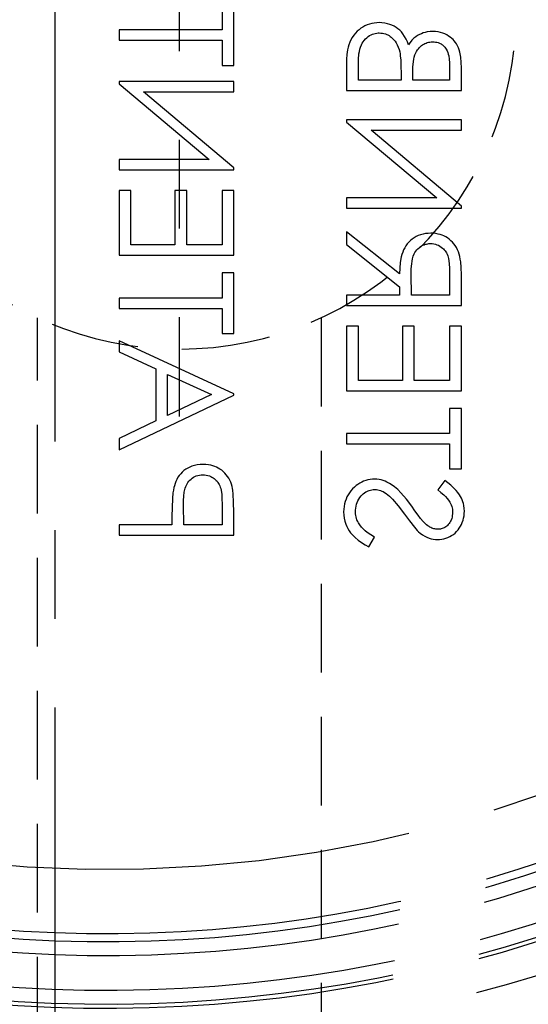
# Model space of a CAD drawing. Extents: x 2651 to 11825, y -3833 to 1075.
# Tile 426 of 656: x 4678 to 4692, y -3105 to -3078. Entities that reach past the tile are written whole.
import ezdxf

# ---------------------------------------------------------------- set-up
doc = ezdxf.new("R2010")
doc.units = 0
doc.header["$LTSCALE"] = 10
for name, pattern in [('CENTER', [2, 1.25, -0.25, 0.25, -0.25]), ('HIDDEN', [0.375, 0.25, -0.125]), ('PHANTOM', [2.5, 1.25, -0.25, 0.25, -0.25, 0.25, -0.25])]:
    doc.linetypes.add(name, pattern=pattern)
doc.layers.get('0').update_dxf_attribs({"linetype": 'CONTINUOUS'})
doc.layers.get('Defpoints').update_dxf_attribs({"linetype": 'CONTINUOUS'})
for name, color, linetype in [('COOL', 150, 'HIDDEN'), ('DIM', 3, 'CONTINUOUS'), ('LAYER_108', 7, 'CONTINUOUS'), ('PIN', 3, 'CONTINUOUS')]:
    doc.layers.add(name, color=color, linetype=linetype)
doc.styles.get("Standard").update_dxf_attribs({"font": 'romans.shx'})
doc.dimstyles.new('1-1', dxfattribs={"dimtxt": 2.5, "dimasz": 2.5, "dimexe": 1, "dimexo": 0.5, "dimtad": 0, "dimrnd": 1.38778e-17, "dimzin": 9, "dimdsep": 46, "dimtxsty": 'Standard', "dimblk": 'CLOSED', "dimcen": 0, "dimclrd": 3, "dimclre": 3, "dimclrt": 3, "dimazin": 2, "dimtfac": 0.75, "dimtofl": 0, "dimtmove": 0, "dimatfit": 3, "dimfxl": 0, "dimtolj": 1, "dimarcsym": 0})

# ---------------------------------------------------------------- blocks, each defined once
blk = doc.blocks.new('*D705')
at = {"layer": 'Defpoints', "color": 0}
for p in [(4683.684, -3046.655), (4682.434, -3067.858), (4678.934, -3109.358)]:
    blk.add_point(p, dxfattribs=at)
at = {"layer": 'PIN', "color": 3, "lineweight": -2}
for p, q in [((4683.684, -3051.655), (4683.684, -3046.655)), ((4682.434, -3056.655), (4683.684, -3051.655)), ((4682.434, -3067.358), (4682.434, -3056.655))]:
    blk.add_line(p, q, dxfattribs=at)
at = {"layer": 'PIN', "color": 3, "insert": (4683.684, -3043.411), "char_height": 2.5, "attachment_point": 5, "rotation": 90}
blk.add_mtext('\\A1;3.5', dxfattribs=at)
blk = doc.blocks.new('_Closed')
at = {"color": 0, "linetype": 'ByBlock', "lineweight": -2}
for p, q in [((-1, 0.167), (0, 0)), ((-1, 0.167), (-1, -0.167)), ((0, 0), (-1, -0.167)), ((0, 0), (-1, 0))]:
    blk.add_line(p, q, dxfattribs=at)
blk = doc.blocks.new('*D706')
at = {"layer": 'Defpoints', "color": 0}
for p in [(4680.684, -3046.655), (4681.434, -3053.548), (4678.934, -3109.358)]:
    blk.add_point(p, dxfattribs=at)
at = {"layer": 'DIM', "color": 3, "lineweight": -2}
for p, q in [((4680.684, -3051.655), (4680.684, -3046.655)), ((4681.434, -3048.548), (4680.684, -3051.655)), ((4681.434, -3053.048), (4681.434, -3048.548))]:
    blk.add_line(p, q, dxfattribs=at)
at = {"layer": 'DIM', "color": 3, "insert": (4680.684, -3043.411), "char_height": 2.5, "attachment_point": 5, "rotation": 90}
blk.add_mtext('\\A1;2.5', dxfattribs=at)
blk = doc.blocks.new('*D707')
at = {"layer": 'Defpoints', "color": 0}
for p in [(4670.434, -3046.655), (4670.434, -3054.548), (4678.934, -3109.358)]:
    blk.add_point(p, dxfattribs=at)
at = {"layer": 'DIM', "color": 3, "lineweight": -2}
blk.add_line((4670.434, -3054.048), (4670.434, -3046.655), dxfattribs=at)
at = {"layer": 'DIM', "color": 3, "insert": (4670.434, -3043.411), "char_height": 2.5, "attachment_point": 5, "rotation": 90}
blk.add_mtext('\\A1;8.5', dxfattribs=at)
blk = doc.blocks.new('*D708')
at = {"layer": 'Defpoints', "color": 0}
for p in [(4694.434, -3046.655), (4694.434, -3051.548), (4678.934, -3109.358)]:
    blk.add_point(p, dxfattribs=at)
at = {"layer": 'DIM', "color": 3, "lineweight": -2}
blk.add_line((4694.434, -3051.048), (4694.434, -3046.655), dxfattribs=at)
at = {"layer": 'DIM', "color": 3, "insert": (4694.434, -3042.399), "char_height": 2.5, "attachment_point": 5, "rotation": 90}
blk.add_mtext('\\A1;15.5', dxfattribs=at)
blk = doc.blocks.new('*D709')
at = {"layer": 'Defpoints', "color": 0}
for p in [(4699.434, -3046.655), (4699.434, -3062.548), (4678.934, -3109.358)]:
    blk.add_point(p, dxfattribs=at)
at = {"layer": 'DIM', "color": 3, "lineweight": -2}
blk.add_line((4699.434, -3062.048), (4699.434, -3046.655), dxfattribs=at)
at = {"layer": 'DIM', "color": 3, "insert": (4699.434, -3042.221), "char_height": 2.5, "attachment_point": 5, "rotation": 90}
blk.add_mtext('\\A1;20.5', dxfattribs=at)
blk = doc.blocks.new('*D710')
at = {"layer": 'Defpoints', "color": 0}
for p in [(4648.73, -3058.358), (4666.624, -3058.358), (4678.934, -3109.358)]:
    blk.add_point(p, dxfattribs=at)
at = {"layer": 'DIM', "color": 3, "lineweight": -2}
blk.add_line((4666.124, -3058.358), (4648.73, -3058.358), dxfattribs=at)
at = {"layer": 'DIM', "color": 3, "insert": (4646.438, -3058.358), "char_height": 2.5, "attachment_point": 5}
blk.add_mtext('\\A1;51', dxfattribs=at)
blk = doc.blocks.new('*D711')
at = {"layer": 'Defpoints', "color": 0}
for p in [(4648.73, -3054.608), (4677.624, -3057.358), (4678.934, -3109.358)]:
    blk.add_point(p, dxfattribs=at)
at = {"layer": 'DIM', "color": 3, "lineweight": -2}
for p, q in [((4653.73, -3054.608), (4648.73, -3054.608)), ((4658.73, -3057.358), (4653.73, -3054.608)), ((4677.124, -3057.358), (4658.73, -3057.358))]:
    blk.add_line(p, q, dxfattribs=at)
at = {"layer": 'DIM', "color": 3, "insert": (4646.081, -3054.608), "char_height": 2.5, "attachment_point": 5}
blk.add_mtext('\\A1;52', dxfattribs=at)
blk = doc.blocks.new('*D712')
at = {"layer": 'Defpoints', "color": 0}
for p in [(4648.73, -3077.358), (4671.034, -3077.358), (4678.934, -3109.358)]:
    blk.add_point(p, dxfattribs=at)
at = {"layer": 'DIM', "color": 3, "lineweight": -2}
blk.add_line((4670.534, -3077.358), (4648.73, -3077.358), dxfattribs=at)
at = {"layer": 'DIM', "color": 3, "insert": (4646.081, -3077.358), "char_height": 2.5, "attachment_point": 5}
blk.add_mtext('\\A1;32', dxfattribs=at)
blk = doc.blocks.new('*D713')
at = {"layer": 'Defpoints', "color": 0}
for p in [(4648.73, -3095.358), (4666.624, -3095.358), (4678.934, -3109.358)]:
    blk.add_point(p, dxfattribs=at)
at = {"layer": 'DIM', "color": 3, "lineweight": -2}
blk.add_line((4666.124, -3095.358), (4648.73, -3095.358), dxfattribs=at)
at = {"layer": 'DIM', "color": 3, "insert": (4646.2, -3095.358), "char_height": 2.5, "attachment_point": 5}
blk.add_mtext('\\A1;14', dxfattribs=at)
blk = doc.blocks.new('*D730')
at = {"layer": 'Defpoints', "color": 0}
for p in [(4700.244, -3093.358), (4711.69, -3093.358), (4678.934, -3109.358)]:
    blk.add_point(p, dxfattribs=at)
at = {"layer": 'DIM', "color": 3, "lineweight": -2}
blk.add_line((4700.744, -3093.358), (4711.69, -3093.358), dxfattribs=at)
at = {"layer": 'DIM', "color": 3, "insert": (4714.16, -3093.358), "char_height": 2.5, "attachment_point": 5}
blk.add_mtext('\\A1;16', dxfattribs=at)
blk = doc.blocks.new('*D731')
at = {"layer": 'Defpoints', "color": 0}
for p in [(4703.244, -3066.358), (4711.69, -3066.358), (4678.934, -3109.358)]:
    blk.add_point(p, dxfattribs=at)
at = {"layer": 'DIM', "color": 3, "lineweight": -2}
blk.add_line((4703.744, -3066.358), (4711.69, -3066.358), dxfattribs=at)
at = {"layer": 'DIM', "color": 3, "insert": (4714.339, -3066.358), "char_height": 2.5, "attachment_point": 5}
blk.add_mtext('\\A1;43', dxfattribs=at)
blk = doc.blocks.new('*D732')
at = {"layer": 'Defpoints', "color": 0}
for p in [(4697.609, -3055.358), (4711.69, -3055.358), (4678.934, -3109.358)]:
    blk.add_point(p, dxfattribs=at)
at = {"layer": 'DIM', "color": 3, "lineweight": -2}
blk.add_line((4698.109, -3055.358), (4711.69, -3055.358), dxfattribs=at)
at = {"layer": 'DIM', "color": 3, "insert": (4714.398, -3055.358), "char_height": 2.5, "attachment_point": 5}
blk.add_mtext('\\A1;54', dxfattribs=at)
blk = doc.blocks.new('*D733')
at = {"layer": 'Defpoints', "color": 0}
for p in [(4696.434, -3085.618), (4696.434, -3089.548), (4678.934, -3109.358)]:
    blk.add_point(p, dxfattribs=at)
at = {"layer": 'DIM', "color": 3, "lineweight": -2}
blk.add_line((4696.434, -3089.048), (4696.434, -3085.618), dxfattribs=at)
at = {"layer": 'DIM', "color": 3, "insert": (4696.434, -3081.362), "char_height": 2.5, "attachment_point": 5, "rotation": 90}
blk.add_mtext('\\A1;17.5', dxfattribs=at)
blk = doc.blocks.new('*D734')
at = {"layer": 'Defpoints', "color": 0}
for p in [(4700.184, -3085.618), (4699.434, -3105.548), (4678.934, -3109.358)]:
    blk.add_point(p, dxfattribs=at)
at = {"layer": 'DIM', "color": 3, "lineweight": -2}
for p, q in [((4700.184, -3090.618), (4700.184, -3085.618)), ((4699.434, -3095.618), (4700.184, -3090.618)), ((4699.434, -3105.048), (4699.434, -3095.618))]:
    blk.add_line(p, q, dxfattribs=at)
at = {"layer": 'DIM', "color": 3, "insert": (4700.184, -3081.184), "char_height": 2.5, "attachment_point": 5, "rotation": 90}
blk.add_mtext('\\A1;20.5', dxfattribs=at)
blk = doc.blocks.new('*D735')
at = {"layer": 'Defpoints', "color": 0}
for p in [(4670.434, -3085.618), (4678.934, -3109.358), (4670.434, -3119.548)]:
    blk.add_point(p, dxfattribs=at)
at = {"layer": 'DIM', "color": 3, "lineweight": -2}
blk.add_line((4670.434, -3119.048), (4670.434, -3085.618), dxfattribs=at)
at = {"layer": 'DIM', "color": 3, "insert": (4670.434, -3082.374), "char_height": 2.5, "attachment_point": 5, "rotation": 90}
blk.add_mtext('\\A1;8.5', dxfattribs=at)
blk = doc.blocks.new('*D3356')
at = {"layer": 'Defpoints', "color": 0}
for p in [(4701.184, -3048.358), (4711.69, -3048.358), (4678.934, -3109.358)]:
    blk.add_point(p, dxfattribs=at)
at = {"layer": 'DIM', "color": 3, "lineweight": -2}
blk.add_line((4701.684, -3048.358), (4711.69, -3048.358), dxfattribs=at)
at = {"layer": 'DIM', "color": 3, "insert": (4713.922, -3048.358), "char_height": 2.5, "attachment_point": 5}
blk.add_mtext('\\A1;61', dxfattribs=at)
blk = doc.blocks.new('*D3540')
at = {"layer": 'Defpoints', "color": 0}
for p in [(4659.735, -3090.596), (4659.735, -3104.358), (4678.934, -3109.358)]:
    blk.add_point(p, dxfattribs=at)
at = {"layer": 'DIM', "color": 3, "lineweight": -2}
blk.add_line((4659.735, -3103.858), (4659.735, -3090.596), dxfattribs=at)
at = {"layer": 'DIM', "color": 3, "insert": (4659.735, -3086.34), "char_height": 2.5, "attachment_point": 5, "rotation": 90}
blk.add_mtext('\\A1;19.2', dxfattribs=at)
blk = doc.blocks.new('*D3541')
at = {"layer": 'Defpoints', "color": 0}
for p in [(4648.73, -3104.358), (4659.735, -3104.358), (4678.934, -3109.358)]:
    blk.add_point(p, dxfattribs=at)
at = {"layer": 'DIM', "color": 3, "lineweight": -2}
blk.add_line((4659.235, -3104.358), (4648.73, -3104.358), dxfattribs=at)
at = {"layer": 'DIM', "color": 3, "insert": (4647.271, -3104.358), "char_height": 2.5, "attachment_point": 5}
blk.add_mtext('\\A1;5', dxfattribs=at)

msp = doc.modelspace()

# ---------------------------------------------------------------- linework, layer by layer
at = {"layer": 'COOL', "color": 1, "linetype": 'CENTER'}
for p, q in [((4678.934, -3169.464), (4678.934, -3049.252)), ((4682.434, -3065.958), (4682.434, -3088.758))]:
    msp.add_line(p, q, dxfattribs=at)
at = {"layer": 'COOL'}
for points in [[(4678.434, -3132.741), (4678.434, -3085.975)], [(4686.434, -3085.975), (4686.434, -3132.741)]]:
    msp.add_lwpolyline(points, dxfattribs=at)
at = {"layer": 'COOL', "color": 4, "linetype": 'HIDDEN', "extrusion": (0, 0, -1)}
msp.add_circle((-4682.434, -3077.358), 9.5, dxfattribs=at)
at = {"layer": 'LAYER_108', "color": 0, "linetype": 'Continuous'}
for p, q in [((4683.643, -3077.156), (4683.643, -3077.861)), ((4683.975, -3078.858), (4683.975, -3077.156)), ((4683.643, -3077.861), (4680.737, -3077.861)), ((4680.737, -3077.861), (4680.737, -3078.152)), ((4680.737, -3078.152), (4683.643, -3078.152)), ((4683.643, -3078.152), (4683.643, -3078.858)), ((4687.154, -3078.688), (4687.154, -3079.564)), ((4683.643, -3078.858), (4683.975, -3078.858)), ((4687.486, -3079.273), (4687.486, -3078.859)), ((4688.69, -3079.08), (4688.69, -3079.273)), ((4689.022, -3079.273), (4689.022, -3079.078)), ((4690.06, -3078.879), (4690.06, -3079.273)), ((4690.393, -3079.564), (4690.393, -3078.932)), ((4683.975, -3079.315), (4680.737, -3079.315)), ((4680.737, -3079.315), (4680.737, -3079.381)), ((4683.975, -3079.605), (4683.975, -3079.315)), ((4688.69, -3079.273), (4687.486, -3079.273)), ((4690.06, -3079.273), (4689.022, -3079.273)), ((4680.737, -3079.381), (4683.28, -3081.515)), ((4683.975, -3081.745), (4681.426, -3079.605)), ((4681.426, -3079.605), (4683.975, -3079.605)), ((4687.154, -3079.564), (4690.393, -3079.564)), ((4690.393, -3080.394), (4687.154, -3080.394)), ((4687.154, -3080.394), (4687.154, -3080.46)), ((4687.154, -3080.46), (4689.697, -3082.595)), ((4690.393, -3080.685), (4690.393, -3080.394)), ((4690.393, -3082.824), (4687.844, -3080.685)), ((4687.844, -3080.685), (4690.393, -3080.685)), ((4683.28, -3081.515), (4680.737, -3081.515)), ((4680.737, -3081.515), (4680.737, -3081.806)), ((4680.737, -3081.806), (4683.975, -3081.806)), ((4683.975, -3081.806), (4683.975, -3081.745)), ((4681.069, -3082.387), (4680.737, -3082.387)), ((4680.737, -3082.387), (4680.737, -3084.214)), ((4681.069, -3083.923), (4681.069, -3082.387)), ((4682.646, -3082.387), (4682.314, -3082.387)), ((4682.314, -3082.387), (4682.314, -3083.923)), ((4682.646, -3083.923), (4682.646, -3082.387)), ((4683.975, -3082.387), (4683.643, -3082.387)), ((4683.643, -3082.387), (4683.643, -3083.923)), ((4683.975, -3084.214), (4683.975, -3082.387)), ((4689.697, -3082.595), (4687.154, -3082.595)), ((4687.154, -3082.595), (4687.154, -3082.885)), ((4687.154, -3082.885), (4690.393, -3082.885)), ((4690.393, -3082.885), (4690.393, -3082.824)), ((4688.649, -3084.739), (4687.154, -3083.55)), ((4687.154, -3083.55), (4687.154, -3083.909)), ((4682.314, -3083.923), (4681.069, -3083.923)), ((4683.643, -3083.923), (4682.646, -3083.923)), ((4687.154, -3083.909), (4688.649, -3085.099)), ((4680.737, -3084.214), (4683.975, -3084.214)), ((4683.975, -3084.712), (4683.643, -3084.712)), ((4683.643, -3084.712), (4683.643, -3085.418)), ((4683.975, -3086.414), (4683.975, -3084.712)), ((4688.981, -3085.335), (4688.976, -3084.742)), ((4690.06, -3084.728), (4690.06, -3085.335)), ((4688.649, -3085.099), (4688.649, -3085.335)), ((4690.393, -3085.626), (4690.393, -3084.977)), ((4683.643, -3085.418), (4680.737, -3085.418)), ((4680.737, -3085.418), (4680.737, -3085.709)), ((4688.649, -3085.335), (4687.154, -3085.335)), ((4687.154, -3085.335), (4687.154, -3085.626)), ((4690.06, -3085.335), (4688.981, -3085.335)), ((4680.737, -3085.709), (4683.643, -3085.709)), ((4683.643, -3085.709), (4683.643, -3086.414)), ((4687.154, -3085.626), (4690.393, -3085.626)), ((4687.486, -3086.207), (4687.154, -3086.207)), ((4687.154, -3086.207), (4687.154, -3088.034)), ((4687.486, -3087.743), (4687.486, -3086.207)), ((4689.064, -3086.207), (4688.732, -3086.207)), ((4688.732, -3086.207), (4688.732, -3087.743)), ((4689.064, -3087.743), (4689.064, -3086.207)), ((4690.393, -3086.207), (4690.06, -3086.207)), ((4690.06, -3086.207), (4690.06, -3087.743)), ((4690.393, -3088.034), (4690.393, -3086.207)), ((4683.643, -3086.414), (4683.975, -3086.414)), ((4683.975, -3088.117), (4680.737, -3086.622)), ((4680.737, -3086.622), (4680.737, -3086.938)), ((4680.737, -3086.938), (4681.775, -3087.417)), ((4681.775, -3087.417), (4681.775, -3088.885)), ((4682.107, -3087.57), (4683.344, -3088.141)), ((4682.107, -3088.727), (4682.107, -3087.57)), ((4688.732, -3087.743), (4687.486, -3087.743)), ((4690.06, -3087.743), (4689.064, -3087.743)), ((4680.737, -3089.694), (4683.975, -3088.158)), ((4683.344, -3088.141), (4682.107, -3088.727)), ((4683.975, -3088.158), (4683.975, -3088.117)), ((4687.154, -3088.034), (4690.393, -3088.034)), ((4690.393, -3088.532), (4690.06, -3088.532)), ((4690.06, -3088.532), (4690.06, -3089.238)), ((4690.393, -3090.234), (4690.393, -3088.532)), ((4681.775, -3088.885), (4680.737, -3089.377)), ((4690.06, -3089.238), (4687.154, -3089.238)), ((4687.154, -3089.238), (4687.154, -3089.528)), ((4680.737, -3089.377), (4680.737, -3089.694)), ((4687.154, -3089.528), (4690.06, -3089.528)), ((4690.06, -3089.528), (4690.06, -3090.234)), ((4690.06, -3090.234), (4690.393, -3090.234)), ((4689.927, -3090.566), (4689.728, -3090.829)), ((4682.563, -3091.812), (4682.556, -3091.245)), ((4683.643, -3091.22), (4683.643, -3091.812)), ((4682.231, -3091.58), (4682.231, -3091.812)), ((4683.975, -3092.103), (4683.975, -3091.467)), ((4682.231, -3091.812), (4680.737, -3091.812)), ((4680.737, -3091.812), (4680.737, -3092.103)), ((4683.643, -3091.812), (4682.563, -3091.812)), ((4680.737, -3092.103), (4683.975, -3092.103)), ((4687.779, -3092.435), (4687.943, -3092.161))]:
    msp.add_line(p, q, dxfattribs=at)
for points in [[(4688.073, -3077.654, 0), (4688.004, -3077.658, 0), (4687.935, -3077.665, 0), (4687.866, -3077.677, 0), (4687.798, -3077.695, 0), (4687.733, -3077.718, 0), (4687.673, -3077.745, 0), (4687.615, -3077.778, 0), (4687.559, -3077.814, 0), (4687.506, -3077.855, 0), (4687.457, -3077.899, 0), (4687.404, -3077.953, 0), (4687.356, -3078.011, 0), (4687.313, -3078.073, 0), (4687.275, -3078.138, 0), (4687.243, -3078.206, 0), (4687.217, -3078.277, 0), (4687.195, -3078.349, 0), (4687.178, -3078.423, 0), (4687.16, -3078.555, 0), (4687.154, -3078.688, 0)], [(4688.901, -3078.277, 0), (4688.869, -3078.196, 0), (4688.832, -3078.116, 0), (4688.79, -3078.04, 0), (4688.741, -3077.967, 0), (4688.699, -3077.917, 0), (4688.653, -3077.87, 0), (4688.602, -3077.827, 0), (4688.548, -3077.789, 0), (4688.492, -3077.756, 0), (4688.432, -3077.727, 0), (4688.371, -3077.703, 0), (4688.308, -3077.684, 0), (4688.231, -3077.667, 0), (4688.152, -3077.658, 0), (4688.073, -3077.654, 0)], [(4687.486, -3078.859, 0), (4687.491, -3078.695, 0), (4687.504, -3078.531, 0), (4687.514, -3078.467, 0), (4687.528, -3078.403, 0), (4687.546, -3078.341, 0), (4687.571, -3078.281, 0), (4687.594, -3078.236, 0), (4687.621, -3078.193, 0), (4687.652, -3078.153, 0), (4687.686, -3078.115, 0), (4687.723, -3078.08, 0), (4687.762, -3078.049, 0), (4687.805, -3078.021, 0), (4687.849, -3077.996, 0), (4687.886, -3077.98, 0), (4687.924, -3077.967, 0), (4687.963, -3077.957, 0), (4688.003, -3077.95, 0), (4688.043, -3077.946, 0), (4688.073, -3077.945, 0)], [(4688.073, -3077.945, 0), (4688.119, -3077.947, 0), (4688.164, -3077.952, 0), (4688.208, -3077.961, 0), (4688.252, -3077.973, 0), (4688.286, -3077.986, 0), (4688.319, -3078.002, 0), (4688.351, -3078.02, 0), (4688.381, -3078.04, 0), (4688.411, -3078.062, 0), (4688.45, -3078.097, 0), (4688.487, -3078.135, 0), (4688.52, -3078.176, 0), (4688.549, -3078.22, 0), (4688.583, -3078.28, 0), (4688.61, -3078.343, 0), (4688.633, -3078.408, 0), (4688.652, -3078.475, 0)], [(4689.59, -3077.903, 0), (4689.508, -3077.907, 0), (4689.427, -3077.917, 0), (4689.372, -3077.929, 0), (4689.317, -3077.945, 0), (4689.264, -3077.965, 0), (4689.209, -3077.99, 0), (4689.156, -3078.019, 0), (4689.104, -3078.054, 0), (4689.055, -3078.092, 0), (4689.026, -3078.119, 0), (4688.998, -3078.148, 0), (4688.972, -3078.178, 0), (4688.935, -3078.227, 0), (4688.901, -3078.277, 0)], [(4690.393, -3078.932, 0), (4690.388, -3078.782, 0), (4690.375, -3078.632, 0), (4690.347, -3078.484, 0), (4690.33, -3078.424, 0), (4690.308, -3078.365, 0), (4690.281, -3078.307, 0), (4690.25, -3078.252, 0), (4690.222, -3078.211, 0), (4690.19, -3078.171, 0), (4690.156, -3078.133, 0), (4690.119, -3078.098, 0), (4690.08, -3078.066, 0), (4690.031, -3078.032, 0), (4689.98, -3078.001, 0), (4689.926, -3077.974, 0), (4689.871, -3077.951, 0), (4689.803, -3077.931, 0), (4689.733, -3077.916, 0), (4689.662, -3077.907, 0), (4689.59, -3077.903, 0)], [(4689.022, -3079.078, 0), (4689.026, -3078.913, 0), (4689.041, -3078.749, 0), (4689.051, -3078.687, 0), (4689.064, -3078.626, 0), (4689.082, -3078.565, 0), (4689.106, -3078.507, 0), (4689.128, -3078.465, 0), (4689.153, -3078.425, 0), (4689.181, -3078.388, 0), (4689.212, -3078.353, 0), (4689.239, -3078.327, 0), (4689.268, -3078.303, 0), (4689.299, -3078.28, 0), (4689.331, -3078.26, 0), (4689.364, -3078.243, 0), (4689.397, -3078.229, 0), (4689.431, -3078.217, 0), (4689.465, -3078.207, 0), (4689.501, -3078.2, 0), (4689.536, -3078.196, 0), (4689.584, -3078.194, 0)], [(4689.584, -3078.194, 0), (4689.622, -3078.196, 0), (4689.66, -3078.2, 0), (4689.697, -3078.206, 0), (4689.734, -3078.216, 0), (4689.77, -3078.229, 0), (4689.794, -3078.24, 0), (4689.817, -3078.253, 0), (4689.84, -3078.267, 0), (4689.861, -3078.284, 0), (4689.881, -3078.301, 0), (4689.905, -3078.324, 0), (4689.927, -3078.35, 0), (4689.947, -3078.376, 0), (4689.965, -3078.404, 0), (4689.988, -3078.449, 0), (4690.007, -3078.495, 0), (4690.022, -3078.543, 0), (4690.034, -3078.592, 0), (4690.049, -3078.687, 0), (4690.057, -3078.783, 0), (4690.06, -3078.879, 0)], [(4688.652, -3078.475, 0), (4688.662, -3078.532, 0), (4688.67, -3078.591, 0), (4688.68, -3078.708, 0), (4688.688, -3078.894, 0), (4688.69, -3079.08, 0)], [(4689.527, -3083.591, 0), (4689.454, -3083.595, 0), (4689.382, -3083.603, 0), (4689.311, -3083.616, 0), (4689.241, -3083.634, 0), (4689.173, -3083.659, 0), (4689.115, -3083.687, 0), (4689.058, -3083.72, 0), (4689.004, -3083.757, 0), (4688.954, -3083.798, 0), (4688.908, -3083.844, 0), (4688.866, -3083.894, 0), (4688.828, -3083.947, 0), (4688.794, -3084.003, 0), (4688.763, -3084.063, 0), (4688.737, -3084.125, 0), (4688.716, -3084.189, 0), (4688.698, -3084.254, 0), (4688.669, -3084.414, 0), (4688.654, -3084.576, 0), (4688.649, -3084.739, 0)], [(4690.348, -3084.244, 0), (4690.331, -3084.18, 0), (4690.309, -3084.116, 0), (4690.283, -3084.055, 0), (4690.252, -3083.996, 0), (4690.217, -3083.94, 0), (4690.18, -3083.891, 0), (4690.139, -3083.844, 0), (4690.096, -3083.801, 0), (4690.049, -3083.761, 0), (4689.999, -3083.725, 0), (4689.951, -3083.695, 0), (4689.901, -3083.669, 0), (4689.849, -3083.647, 0), (4689.796, -3083.629, 0), (4689.741, -3083.614, 0), (4689.67, -3083.601, 0), (4689.599, -3083.594, 0), (4689.527, -3083.591, 0)], [(4688.976, -3084.742, 0), (4688.979, -3084.598, 0), (4688.99, -3084.455, 0), (4689, -3084.383, 0), (4689.014, -3084.311, 0), (4689.034, -3084.241, 0), (4689.062, -3084.174, 0), (4689.083, -3084.135, 0), (4689.107, -3084.097, 0), (4689.134, -3084.062, 0), (4689.164, -3084.03, 0), (4689.197, -3084, 0), (4689.232, -3083.973, 0), (4689.27, -3083.949, 0), (4689.309, -3083.929, 0), (4689.341, -3083.915, 0), (4689.375, -3083.904, 0), (4689.409, -3083.895, 0), (4689.443, -3083.888, 0), (4689.478, -3083.884, 0), (4689.527, -3083.882, 0)], [(4689.527, -3083.882, 0), (4689.572, -3083.885, 0), (4689.617, -3083.891, 0), (4689.661, -3083.9, 0), (4689.704, -3083.914, 0), (4689.745, -3083.932, 0), (4689.785, -3083.954, 0), (4689.822, -3083.98, 0), (4689.858, -3084.008, 0), (4689.884, -3084.032, 0), (4689.909, -3084.059, 0), (4689.931, -3084.087, 0), (4689.952, -3084.116, 0), (4689.97, -3084.147, 0), (4689.989, -3084.185, 0), (4690.005, -3084.225, 0), (4690.018, -3084.267, 0), (4690.028, -3084.308, 0), (4690.05, -3084.447, 0), (4690.059, -3084.587, 0), (4690.06, -3084.728, 0)], [(4690.393, -3084.977, 0), (4690.391, -3084.765, 0), (4690.383, -3084.553, 0), (4690.372, -3084.398, 0), (4690.362, -3084.321, 0), (4690.348, -3084.244, 0)], [(4683.106, -3090.11, 0), (4683.026, -3090.113, 0), (4682.945, -3090.122, 0), (4682.866, -3090.137, 0), (4682.789, -3090.16, 0), (4682.73, -3090.183, 0), (4682.673, -3090.212, 0), (4682.618, -3090.245, 0), (4682.567, -3090.283, 0), (4682.52, -3090.325, 0), (4682.476, -3090.371, 0), (4682.436, -3090.421, 0), (4682.4, -3090.473, 0), (4682.368, -3090.53, 0), (4682.34, -3090.588, 0), (4682.317, -3090.649, 0), (4682.297, -3090.71, 0), (4682.284, -3090.756, 0)], [(4683.926, -3090.73, 0), (4683.908, -3090.67, 0), (4683.887, -3090.611, 0), (4683.861, -3090.554, 0), (4683.832, -3090.498, 0), (4683.798, -3090.446, 0), (4683.761, -3090.399, 0), (4683.721, -3090.354, 0), (4683.678, -3090.313, 0), (4683.633, -3090.274, 0), (4683.584, -3090.24, 0), (4683.537, -3090.211, 0), (4683.487, -3090.186, 0), (4683.436, -3090.165, 0), (4683.383, -3090.147, 0), (4683.33, -3090.133, 0), (4683.256, -3090.12, 0), (4683.181, -3090.113, 0), (4683.106, -3090.11, 0)], [(4682.556, -3091.245, 0), (4682.558, -3091.126, 0), (4682.564, -3091.007, 0), (4682.578, -3090.89, 0), (4682.605, -3090.775, 0), (4682.619, -3090.734, 0), (4682.636, -3090.693, 0), (4682.656, -3090.655, 0), (4682.68, -3090.618, 0), (4682.706, -3090.583, 0), (4682.736, -3090.551, 0), (4682.769, -3090.521, 0), (4682.804, -3090.495, 0), (4682.839, -3090.472, 0), (4682.877, -3090.452, 0), (4682.915, -3090.435, 0), (4682.955, -3090.421, 0), (4683.005, -3090.41, 0), (4683.055, -3090.403, 0), (4683.105, -3090.4, 0)], [(4683.105, -3090.4, 0), (4683.152, -3090.404, 0), (4683.199, -3090.41, 0), (4683.245, -3090.42, 0), (4683.29, -3090.434, 0), (4683.325, -3090.449, 0), (4683.359, -3090.467, 0), (4683.391, -3090.487, 0), (4683.422, -3090.51, 0), (4683.451, -3090.534, 0), (4683.478, -3090.559, 0), (4683.502, -3090.586, 0), (4683.524, -3090.615, 0), (4683.544, -3090.645, 0), (4683.562, -3090.676, 0), (4683.579, -3090.714, 0), (4683.594, -3090.752, 0), (4683.605, -3090.792, 0), (4683.614, -3090.832, 0), (4683.633, -3090.96, 0), (4683.641, -3091.09, 0), (4683.643, -3091.22, 0)], [(4683.975, -3091.467, 0), (4683.97, -3091.171, 0), (4683.959, -3090.95, 0), (4683.947, -3090.839, 0), (4683.938, -3090.784, 0), (4683.926, -3090.73, 0)], [(4687.948, -3090.525, 0), (4687.883, -3090.528, 0), (4687.819, -3090.535, 0), (4687.755, -3090.546, 0), (4687.693, -3090.563, 0), (4687.636, -3090.584, 0), (4687.581, -3090.609, 0), (4687.528, -3090.638, 0), (4687.476, -3090.671, 0), (4687.428, -3090.707, 0), (4687.374, -3090.753, 0), (4687.324, -3090.802, 0), (4687.278, -3090.855, 0), (4687.235, -3090.911, 0), (4687.198, -3090.968, 0), (4687.166, -3091.027, 0), (4687.138, -3091.09, 0), (4687.115, -3091.154, 0), (4687.097, -3091.219, 0), (4687.083, -3091.295, 0), (4687.075, -3091.372, 0), (4687.071, -3091.45, 0)], [(4688.993, -3091.288, 0), (4688.845, -3091.093, 0), (4688.686, -3090.907, 0), (4688.6, -3090.82, 0), (4688.508, -3090.74, 0), (4688.441, -3090.69, 0), (4688.369, -3090.645, 0), (4688.294, -3090.606, 0), (4688.241, -3090.583, 0), (4688.186, -3090.563, 0), (4688.13, -3090.547, 0), (4688.07, -3090.536, 0), (4688.009, -3090.529, 0), (4687.948, -3090.525, 0)], [(4690.476, -3091.429, 0), (4690.471, -3091.348, 0), (4690.461, -3091.268, 0), (4690.449, -3091.213, 0), (4690.433, -3091.16, 0), (4690.413, -3091.107, 0), (4690.392, -3091.06, 0), (4690.369, -3091.013, 0), (4690.342, -3090.968, 0), (4690.296, -3090.902, 0), (4690.244, -3090.841, 0), (4690.171, -3090.766, 0), (4690.094, -3090.696, 0), (4689.927, -3090.566, 0)], [(4682.284, -3090.756, 0), (4682.27, -3090.834, 0), (4682.258, -3090.913, 0), (4682.245, -3091.074, 0), (4682.234, -3091.327, 0), (4682.231, -3091.58, 0)], [(4687.403, -3091.45, 0), (4687.406, -3091.395, 0), (4687.412, -3091.34, 0), (4687.422, -3091.286, 0), (4687.436, -3091.232, 0), (4687.454, -3091.18, 0), (4687.475, -3091.132, 0), (4687.5, -3091.085, 0), (4687.529, -3091.04, 0), (4687.561, -3090.999, 0), (4687.592, -3090.966, 0), (4687.624, -3090.936, 0), (4687.66, -3090.909, 0), (4687.697, -3090.885, 0), (4687.728, -3090.869, 0), (4687.761, -3090.854, 0), (4687.794, -3090.841, 0), (4687.828, -3090.831, 0), (4687.863, -3090.823, 0), (4687.907, -3090.818, 0), (4687.952, -3090.815, 0)], [(4687.952, -3090.815, 0), (4687.995, -3090.818, 0), (4688.038, -3090.824, 0), (4688.075, -3090.832, 0), (4688.111, -3090.844, 0), (4688.147, -3090.859, 0), (4688.182, -3090.876, 0), (4688.227, -3090.903, 0), (4688.27, -3090.932, 0)], [(4688.27, -3090.932, 0), (4688.362, -3091.008, 0), (4688.448, -3091.093, 0), (4688.605, -3091.274, 0), (4688.786, -3091.515, 0)], [(4689.728, -3090.829, 0), (4689.815, -3090.898, 0), (4689.898, -3090.97, 0), (4689.946, -3091.017, 0), (4689.992, -3091.066, 0), (4690.033, -3091.118, 0), (4690.07, -3091.174, 0), (4690.089, -3091.212, 0), (4690.106, -3091.251, 0), (4690.119, -3091.291, 0), (4690.13, -3091.332, 0), (4690.137, -3091.373, 0), (4690.141, -3091.417, 0), (4690.143, -3091.462, 0)], [(4689.315, -3091.723, 0), (4689.243, -3091.633, 0), (4689.174, -3091.541, 0), (4689.083, -3091.414, 0), (4688.993, -3091.288, 0)], [(4687.071, -3091.45, 0), (4687.076, -3091.537, 0), (4687.087, -3091.624, 0), (4687.105, -3091.709, 0), (4687.132, -3091.792, 0), (4687.159, -3091.856, 0), (4687.191, -3091.919, 0), (4687.227, -3091.979, 0), (4687.268, -3092.036, 0), (4687.313, -3092.089, 0), (4687.395, -3092.172, 0), (4687.484, -3092.247, 0), (4687.579, -3092.315, 0), (4687.677, -3092.377, 0), (4687.779, -3092.435, 0)], [(4687.943, -3092.161, 0), (4687.838, -3092.096, 0), (4687.736, -3092.025, 0), (4687.679, -3091.978, 0), (4687.625, -3091.928, 0), (4687.574, -3091.874, 0), (4687.529, -3091.817, 0), (4687.488, -3091.755, 0), (4687.467, -3091.716, 0), (4687.448, -3091.676, 0), (4687.432, -3091.634, 0), (4687.42, -3091.591, 0), (4687.411, -3091.547, 0), (4687.406, -3091.499, 0), (4687.403, -3091.45, 0)], [(4688.786, -3091.515, 0), (4688.924, -3091.703, 0), (4689.066, -3091.882, 0), (4689.142, -3091.968, 0), (4689.183, -3092.008, 0), (4689.227, -3092.046, 0)], [(4689.72, -3092.227, 0), (4689.779, -3092.224, 0), (4689.838, -3092.217, 0), (4689.897, -3092.206, 0), (4689.954, -3092.191, 0), (4690.01, -3092.171, 0), (4690.065, -3092.146, 0), (4690.117, -3092.116, 0), (4690.167, -3092.081, 0), (4690.214, -3092.043, 0), (4690.258, -3092.001, 0), (4690.297, -3091.955, 0), (4690.333, -3091.906, 0), (4690.365, -3091.854, 0), (4690.394, -3091.8, 0), (4690.418, -3091.743, 0), (4690.439, -3091.685, 0), (4690.455, -3091.625, 0), (4690.466, -3091.56, 0), (4690.472, -3091.495, 0), (4690.476, -3091.429, 0)], [(4690.143, -3091.462, 0), (4690.141, -3091.506, 0), (4690.136, -3091.55, 0), (4690.129, -3091.594, 0), (4690.118, -3091.637, 0), (4690.104, -3091.678, 0), (4690.087, -3091.712, 0), (4690.068, -3091.746, 0), (4690.046, -3091.777, 0), (4690.022, -3091.806, 0), (4690.001, -3091.828, 0), (4689.978, -3091.849, 0), (4689.954, -3091.868, 0), (4689.928, -3091.885, 0), (4689.902, -3091.899, 0), (4689.877, -3091.91, 0), (4689.852, -3091.919, 0), (4689.825, -3091.926, 0), (4689.799, -3091.931, 0), (4689.772, -3091.934, 0), (4689.733, -3091.936, 0)], [(4689.733, -3091.936, 0), (4689.703, -3091.935, 0), (4689.673, -3091.933, 0), (4689.644, -3091.928, 0), (4689.613, -3091.921, 0), (4689.583, -3091.912, 0), (4689.554, -3091.902, 0), (4689.528, -3091.89, 0), (4689.504, -3091.878, 0), (4689.479, -3091.863, 0), (4689.444, -3091.839, 0), (4689.409, -3091.812, 0), (4689.361, -3091.769, 0), (4689.315, -3091.723, 0)], [(4689.227, -3092.046, 0), (4689.291, -3092.092, 0), (4689.358, -3092.134, 0), (4689.418, -3092.163, 0), (4689.48, -3092.187, 0), (4689.537, -3092.205, 0), (4689.596, -3092.217, 0), (4689.658, -3092.224, 0), (4689.72, -3092.227, 0)]]:
    msp.add_polyline3d(points, dxfattribs=at)
at = {"layer": 'LAYER_108', "color": 253, "linetype": 'PHANTOM'}
for centre, radius, start, end in [((4680.422, -3065.201), 36.322, 263.7991, 305.1242), ((4680.366, -3065.201), 38.365, 263.8121, 306.7396), ((4680.375, -3065.201), 38.136, 263.7999, 306.4583), ((4680.366, -3065.201), 38.753, 263.8121, 306.7396), ((4680.366, -3065.201), 39.735, 263.7932, 306.1972), ((4680.366, -3065.201), 40.124, 263.7932, 306.1972), ((4680.362, -3065.201), 40.242, 263.8182, 305.8538), ((4680.385, -3065.201), 41.149, 263.8181, 305.4203)]:
    msp.add_arc(centre, radius, start, end, dxfattribs=at)

# ---------------------------------------------------------------- dimensions: what is measured, and where the dimension line sits
at = {"layer": 'DIM'}
for feature_location, offset, dtype, picture, middle in [((4699.434, -3062.548), (0, 15.893), 1, '*D709', (4699.434, -3042.221)), ((4694.434, -3051.548), (0, 4.893), 1, '*D708', (4694.434, -3042.399)), ((4670.434, -3054.548), (0, 7.893), 1, '*D707', (4670.434, -3043.411)), ((4681.434, -3053.548), (-0.75, 6.893), 1, '*D706', (4680.684, -3043.411)), ((4701.184, -3048.358), (10.506, 0), 0, '*D3356', (4713.922, -3048.358)), ((4677.624, -3057.358), (-28.894, 2.75), 0, '*D711', (4646.081, -3054.608)), ((4697.609, -3055.358), (14.081, 0), 0, '*D732', (4714.398, -3055.358)), ((4666.624, -3058.358), (-17.894, 0), 0, '*D710', (4646.438, -3058.358)), ((4703.244, -3066.358), (8.446, 0), 0, '*D731', (4714.339, -3066.358)), ((4671.034, -3077.358), (-22.304, 0), 0, '*D712', (4646.081, -3077.358)), ((4699.434, -3105.548), (0.75, 19.93), 1, '*D734', (4700.184, -3081.184)), ((4696.434, -3089.548), (0, 3.93), 1, '*D733', (4696.434, -3081.362)), ((4670.434, -3119.548), (0, 33.93), 1, '*D735', (4670.434, -3082.374)), ((4659.735, -3104.358), (0, 13.762), 1, '*D3540', (4659.735, -3086.34)), ((4700.244, -3093.358), (11.446, 0), 0, '*D730', (4714.16, -3093.358)), ((4666.624, -3095.358), (-17.894, 0), 0, '*D713', (4646.2, -3095.358)), ((4659.735, -3104.358), (-11.005, 0), 0, '*D3541', (4647.271, -3104.358))]:
    dim = msp.add_ordinate_dim(feature_location=feature_location, offset=offset, dtype=dtype, origin=(4678.934, -3109.358), dimstyle='1-1', dxfattribs=at)
    dim.commit()
    dim.dimension.update_dxf_attribs({"geometry": picture, "text_midpoint": middle})
at = {"layer": 'PIN'}
dim = msp.add_ordinate_dim(feature_location=(4682.434, -3067.858), offset=(1.25, 21.203), dtype=1, origin=(4678.934, -3109.358), dimstyle='1-1', dxfattribs=at)
dim.commit()
dim.dimension.update_dxf_attribs({"geometry": '*D705', "text_midpoint": (4683.684, -3043.411)})

doc.saveas('drawing.dxf')
